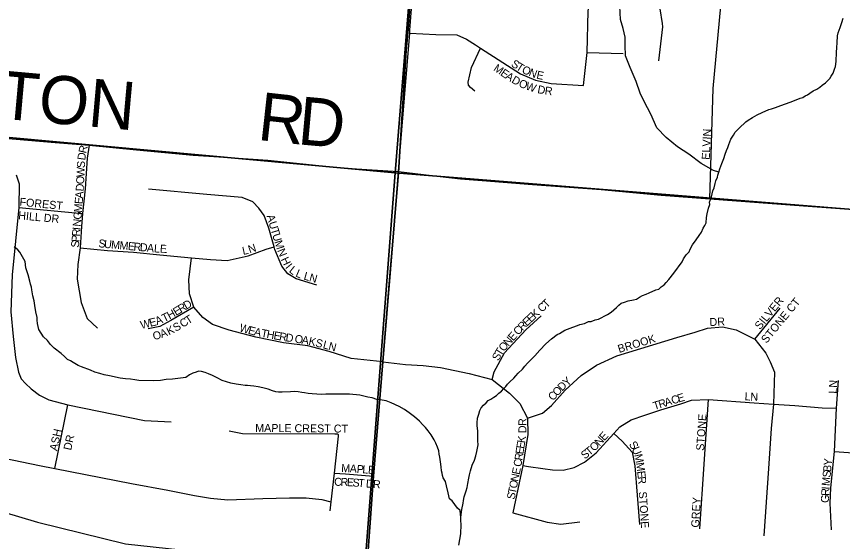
# Model space of a CAD drawing. Extents: x 1310247 to 1552180, y 377264 to 706493.
# Drawn here: x 1407237 to 1412394, y 509829 to 513107 of the extents above; entities that cross this region are included whole.
import ezdxf

# ---------------------------------------------------------------- set-up
doc = ezdxf.new("R2010")
doc.units = 0
for name, color, linetype in [('GM_X_County_Road', 7, 'Continuous'), ('GM_X_County_Road_Text', 7, 'Continuous'), ('GM_X_Minor_River', 7, 'Continuous'), ('GM_X_Section', 7, 'Continuous'), ('GM_X_State_Route', 7, 'Continuous'), ('GM_X_Township', 7, 'Continuous'), ('GM_X_Township_Subdivision', 7, 'Continuous'), ('GM_X_Township_Subdivision_Text', 7, 'Continuous')]:
    doc.layers.add(name, color=color, linetype=linetype)

msp = doc.modelspace()

# ---------------------------------------------------------------- linework, layer by layer
at = {"layer": 'GM_X_County_Road'}
for points in [[(1409692.9, 513021.2), (1409752.7, 513800.3), (1409782.1, 514287), (1409850.1, 515057.7), (1409861.4, 515222.7), (1409874.5, 515368.4), (1409948.4, 516314.6), (1410071.8, 517802.6), (1410116, 518442), (1410153, 518860.8), (1410223.4, 519678.6), (1410262, 520106.4), (1410323.1, 520876.5), (1410330.4, 520980.1)], [(1409642.9, 512398), (1409691.6, 513003.7), (1409692.9, 513021.2)], [(1401705.8, 512838.3), (1402023.3, 512809.8), (1402381.5, 512785.5), (1402672.2, 512752.6), (1403014.8, 512726.7), (1403301.8, 512699.8), (1403413.1, 512691.3), (1403721.6, 512664.9), (1404044.3, 512637), (1404449.7, 512596.1), (1404644.1, 512578), (1404819, 512561.4), (1404988.8, 512544.2), (1405404.5, 512500.5), (1405705.2, 512472.4), (1406134.8, 512442.5), (1406553.1, 512408.9), (1406816.1, 512376.1), (1407137.3, 512348.6), (1407479.1, 512321.1), (1407690.2, 512302.7), (1407986.1, 512275.2), (1408339.4, 512240.8), (1408468.1, 512232.3)], [(1409596.2, 511825.4), (1409622.1, 512138.4), (1409642.9, 512398)], [(1408468.1, 512232.3), (1408806.9, 512210), (1409202.6, 512167.8), (1409359.5, 512156.8)], [(1409359.5, 512156.8), (1409622.1, 512138.4)], [(1409622.1, 512138.4), (1409882.5, 512108.2)], [(1409882.5, 512108.2), (1410009.9, 512093.4), (1410143.4, 512083.1)], [(1410143.4, 512083.1), (1410458.8, 512058.7), (1410887.9, 512026.4), (1411262.5, 511991.7), (1411565.1, 511969.4), (1412093.4, 511929.7), (1412830.8, 511875.6), (1413319.1, 511836.9), (1413467.4, 511820.9), (1413734.6, 511804.7), (1414050.3, 511778.5), (1414203.4, 511767.3), (1414595.6, 511733.7), (1415226.8, 511685.1), (1415577.9, 511655.2), (1416117.7, 511597.8), (1416310, 511584.2)], [(1409570.3, 511512.4), (1409596.2, 511825.4)], [(1409298.1, 507885.2), (1409303.7, 507940.7), (1409345.1, 508540.5), (1409426.8, 509685.9), (1409442, 509919.3), (1409466.5, 510237.3), (1409523.8, 510950), (1409570.3, 511512.4)]]:
    msp.add_lwpolyline(points, dxfattribs=at)
at = {"layer": 'GM_X_Minor_River'}
for points in [[(1411621.5, 512134.6), (1411587.7, 512146.1), (1411510.7, 512188.2), (1411434.1, 512248.4), (1411363.2, 512292.4), (1411292.7, 512352.5), (1411234.2, 512412.1), (1411196.4, 512497.4), (1411154.5, 512576.7), (1411129.9, 512627.4), (1411105.8, 512700.2), (1411068.2, 512789.5), (1411038.1, 512862.4), (1411037.9, 512928.6), (1411037.3, 512978.7), (1411024.7, 513031.2), (1411008.3, 513087.8), (1411002.6, 513172.1)], [(1412367.4, 513005.5), (1412378.7, 513039.3), (1412389.9, 513069), (1412396.9, 513096.9)], [(1410739.6, 511178.3), (1410753.9, 511183.8), (1410782.3, 511190.8), (1410808.9, 511201.9), (1410825, 511203.3), (1410849.5, 511212.5), (1410869.8, 511217.8), (1410890.2, 511227), (1410906.7, 511236.5), (1410927.1, 511245.8), (1410949.8, 511261), (1410966.4, 511274.5), (1410983, 511290), (1410997.7, 511305.5), (1411012.2, 511317), (1411032.6, 511324.3), (1411055, 511331.5), (1411089.4, 511338.3), (1411107.6, 511341.6), (1411126.2, 511355), (1411144.6, 511364.4), (1411167.1, 511373.6), (1411187.5, 511380.9), (1411228.4, 511399.5), (1411246.7, 511404.8), (1411261.2, 511418.4), (1411279.8, 511431.7), (1411292.4, 511445.3), (1411309.2, 511464.8), (1411340.8, 511503.9), (1411391.7, 511574.3), (1411400.4, 511594.1), (1411417.5, 511619.6), (1411436.2, 511637), (1411442.9, 511654.8), (1411457.9, 511680.4), (1411479.2, 511711.8), (1411498.3, 511739.2), (1411513.2, 511760.8), (1411524.1, 511784.5), (1411534.8, 511802.2), (1411543.4, 511818), (1411544.7, 511852.1), (1411549.5, 511874), (1411556.9, 511909.9), (1411565.8, 511933.7), (1411564.3, 511947.8), (1411575.6, 511981.6), (1411585, 512019.4), (1411591.7, 512037.3), (1411598.8, 512065.1), (1411603.4, 512081), (1411614.3, 512102.8), (1411614.8, 512116.8), (1411621.5, 512134.6), (1411628.3, 512156.5), (1411639.5, 512188.2), (1411652.8, 512219.9), (1411661.8, 512247.7), (1411668.7, 512269.6), (1411677.5, 512289.3), (1411684.1, 512307.2), (1411697.5, 512340.9), (1411712.5, 512366.5), (1411723.2, 512384.1), (1411748.2, 512409.3), (1411790, 512450), (1411804.4, 512459.5), (1411831.2, 512476.6), (1411861.9, 512493.6), (1411892.6, 512508.5), (1411933.5, 512527.1), (1411949.8, 512530.5), (1411976.2, 512539.6), (1412008.8, 512550.5), (1412037.4, 512561.5), (1412067.9, 512572.4), (1412104.7, 512587.1), (1412129.1, 512596.3), (1412145.4, 512601.7), (1412159.8, 512611.2), (1412174.2, 512618.7), (1412190.6, 512628.2), (1412211.3, 512643.5), (1412233.8, 512652.7), (1412252.3, 512666.1), (1412266.8, 512677.6), (1412287.5, 512692.9), (1412302.1, 512706.5), (1412314.7, 512720.1), (1412323.2, 512733.8), (1412336, 512753.4), (1412342.9, 512777.3), (1412349.6, 512795.1), (1412352.1, 512809.1), (1412354.8, 512827.1), (1412356.8, 512881.3), (1412358, 512913.4), (1412361.1, 512943.5), (1412362.7, 512985.6), (1412367.4, 513005.5)], [(1407449.7, 511058.8), (1407430.1, 511083.2), (1407406.5, 511107.8), (1407390.9, 511130.2), (1407377.3, 511152.5), (1407371.7, 511170.7), (1407368.1, 511190.8), (1407366.4, 511210.9), (1407366.8, 511227), (1407357.4, 511263.3), (1407352.2, 511303.5), (1407346.7, 511331.7), (1407339.3, 511362), (1407332.1, 511400.2), (1407330.4, 511416.3), (1407324.7, 511436.5), (1407321.1, 511454.6), (1407309.8, 511495), (1407294.6, 511537.4), (1407291.4, 511577.6), (1407258.5, 511636.5), (1407244.7, 511650.8), (1407223, 511669.3)], [(1409999.3, 509806.8), (1410004.6, 509840.8), (1410010, 509876.7), (1410012.1, 509935), (1410011, 509959.1), (1410011.7, 509979.2), (1410015.1, 510015.2), (1410017.6, 510029.2), (1410025.1, 510069.1), (1410027.7, 510085.1), (1410032.5, 510107), (1410044, 510144.8), (1410050.8, 510166.7), (1410053.7, 510190.7), (1410061, 510224.6), (1410065.8, 510244.5), (1410070.7, 510270.5), (1410082.1, 510306.2), (1410095.3, 510335.9), (1410104.3, 510363.7), (1410111.4, 510391.6), (1410118.9, 510431.5), (1410117.9, 510457.6), (1410117, 510487.8), (1410116.2, 510520), (1410113.2, 510550.3), (1410112, 510570.4), (1410115, 510598.5), (1410124, 510624.2), (1410128.9, 510646.2), (1410137.6, 510663.9), (1410152.2, 510679.5), (1410168.9, 510695), (1410181.4, 510708.5), (1410197.9, 510718), (1410216.4, 510729.4), (1410232.9, 510740.8), (1410247.5, 510754.3), (1410264, 510767.8), (1410278.7, 510783.3), (1410291.3, 510797), (1410301.8, 510810.6), (1410316.5, 510826.2), (1410341.4, 510849.4), (1410354, 510863), (1410368.7, 510880.5), (1410395.8, 510905.6), (1410410.5, 510923.2), (1410427.3, 510942.7), (1410446.1, 510962.1), (1410473.3, 510989.2), (1410504.7, 511024.2), (1410542.4, 511063), (1410577.7, 511093.9), (1410612.9, 511120.7), (1410627.2, 511128.2), (1410660.2, 511149.1), (1410676.4, 511154.6), (1410711.1, 511167.3), (1410739.6, 511178.3)], [(1410011.7, 509979.2), (1410005.9, 510022), (1409990.2, 510036.3), (1409972.6, 510060.8), (1409957, 510083.1), (1409941.2, 510095.5), (1409931.9, 510131.8), (1409920.7, 510176.2), (1409915.3, 510204.4), (1409899.7, 510226.8), (1409895.9, 510240.9), (1409894.2, 510255), (1409890.5, 510271.1), (1409889, 510295.2), (1409883.6, 510325.4), (1409880.1, 510355.6), (1409876.5, 510373.7), (1409872.9, 510395.8), (1409865.3, 510418.1), (1409855.8, 510442.3), (1409844.2, 510464.6), (1409826.7, 510495.1), (1409807.2, 510519.5), (1409789.5, 510540), (1409773.8, 510558.3), (1409752.2, 510580.8), (1409722.7, 510607.5), (1409689.1, 510632.3), (1409659.4, 510653), (1409625.7, 510671.7), (1409576, 510694.8), (1409544.2, 510707.4), (1409520.2, 510711.9), (1409486.2, 510716.6), (1409458.3, 510725.2), (1409430.3, 510729.8), (1409404.4, 510736.3), (1409380.4, 510742.8), (1409316.4, 510748.2), (1409252.2, 510749.5), (1409224.1, 510748), (1409168, 510749.2), (1409139.9, 510747.7), (1409111.8, 510748.3), (1409081.8, 510750.9), (1409057.8, 510753.4), (1409035.8, 510757.8), (1409017.8, 510760.2), (1408995.8, 510762.7), (1408971.8, 510765.2), (1408947.7, 510763.6), (1408895.5, 510760.7), (1408873.5, 510761.1), (1408855.5, 510763.5), (1408835.6, 510769.9), (1408807.7, 510780.5), (1408775.8, 510789.2), (1408745.8, 510793.8), (1408717.8, 510798.4), (1408697.8, 510800.8), (1408679.8, 510803.2), (1408663.8, 510803.5), (1408637.8, 510808), (1408607.8, 510810.6), (1408575.8, 510817.3), (1408520, 510834.5), (1408490.3, 510851.1), (1408460.5, 510865.8), (1408434.6, 510876.3), (1408414.7, 510884.8), (1408392.8, 510891.2), (1408372.8, 510891.6), (1408358.6, 510885.9), (1408338.5, 510880.3), (1408316.2, 510868.7), (1408293.8, 510853.1), (1408261.7, 510849.8), (1408227.5, 510844.4), (1408211.4, 510842.7), (1408171.2, 510839.5), (1408135, 510834.3), (1408090.9, 510833.1), (1408000.7, 510835), (1407974.7, 510837.5), (1407948.7, 510842), (1407916.7, 510844.7), (1407884.7, 510849.3), (1407816.8, 510862.8), (1407784.8, 510869.4), (1407756.9, 510878), (1407727, 510886.6), (1407699.2, 510899.2), (1407643.5, 510920.4), (1407621.6, 510928.9), (1407589.8, 510945.6), (1407574, 510956), (1407556.1, 510966.3), (1407536.5, 510984.8), (1407514.8, 511003.3), (1407471.3, 511036.3), (1407449.7, 511058.8)]]:
    msp.add_lwpolyline(points, dxfattribs=at)
at = {"layer": 'GM_X_Section'}
for points in [[(1405004.4, 518248.1), (1410056.3, 517779.6), (1409601, 512131.4), (1404461.2, 512601.7)], [(1410056.3, 517779.6), (1415408.4, 517324.7), (1414953.7, 511702.6), (1409601, 512131.4)], [(1404461.2, 512601.7), (1409601, 512131.4), (1409190.5, 506806), (1404092.3, 509111.6)], [(1409601, 512131.4), (1414953.7, 511702.6), (1414533.6, 506397), (1409190.5, 506806)]]:
    msp.add_lwpolyline(points, close=True, dxfattribs=at)
at = {"layer": 'GM_X_State_Route'}
msp.add_lwpolyline([(1402203.7, 510997.5), (1402629, 510933.1), (1403381.5, 510841.9), (1404261.9, 510745.8), (1404851, 510674.6), (1405396.2, 510550.4), (1405846.6, 510403.7), (1406638.8, 510166), (1407367.9, 509949.6), (1407917.5, 509814.2), (1408435.2, 509758.4), (1409426.8, 509685.9), (1409479.3, 509680.4)], dxfattribs=at)
at = {"layer": 'GM_X_Township'}
for points in [[(1410116, 518442), (1410088.6, 518108.2), (1410064.7, 517803.3), (1409948.4, 516314.6), (1409874.5, 515368.4), (1409861.4, 515222.7), (1409844.6, 515059.3), (1409782, 514287), (1409740.7, 513801.1), (1409681.2, 513028.9), (1409669.4, 512894.2), (1409621.7, 512132.5), (1409523.8, 510950), (1409466.5, 510237.3), (1409442, 509919.3), (1409426.8, 509685.9), (1409345.1, 508540.5), (1409309.2, 507939.2), (1409269.5, 507539), (1409220, 506815.1), (1408752, 502179.6), (1408158.9, 494897.9)], [(1409426.8, 509685.9), (1409442, 509919.3), (1409466.5, 510237.3), (1409523.8, 510950), (1409621.7, 512132.5), (1409669.4, 512894.2), (1409681.2, 513028.9), (1409740.7, 513801.1), (1409782, 514287), (1409844.6, 515059.3), (1409861.4, 515222.7), (1409874.5, 515368.4), (1409948.4, 516314.6), (1410064.7, 517803.3), (1410088.6, 518108.2), (1410116, 518442)]]:
    msp.add_lwpolyline(points, dxfattribs=at)
at = {"layer": 'GM_X_Township_Subdivision'}
for points in [[(1410776, 512676.5), (1410798.9, 512881.8), (1410806.4, 513140), (1410820.4, 513241.8), (1410864.3, 513479.5), (1410872.7, 513545.8), (1410871.8, 513612.1), (1410859.6, 513690.6)], [(1411565.1, 511969.4), (1411586.7, 512657.8), (1411633.3, 513172), (1411638.5, 513208), (1411653.2, 513229.6), (1411737.2, 513228.5)], [(1411247.1, 512831), (1411272.4, 513042.9), (1411270, 513062.8), (1411256.4, 513154.1)], [(1409691.6, 513003.7), (1409854.6, 512995.1), (1409985.6, 512992), (1410046.3, 512964.9), (1410102.3, 512930.3), (1410133.1, 512909.8), (1410382.5, 512749.6), (1410477.7, 512709), (1410574.8, 512688.9), (1410776, 512676.5)], [(1410098.4, 512641.6), (1410072.3, 512662.9), (1410059.8, 512677.8), (1410055.7, 512697), (1410077.1, 512789.3), (1410133.1, 512909.8)], [(1410798.9, 512881.8), (1411024.1, 512875.7)], [(1407690.2, 512302.7), (1407677.1, 512222.4), (1407664.7, 512031.4), (1407649.9, 511877.6), (1407643.7, 511795.8), (1407635, 511663.1), (1407618.9, 511557.6), (1407615.1, 511467.1), (1407641.2, 511322), (1407678.4, 511220.3), (1407742.9, 511160.8)], [(1407234.4, 512119.4), (1407254.3, 512062.4), (1407250.5, 511913.6), (1407210.9, 511494.4), (1407201.4, 511263.2), (1407215.8, 511109.1), (1407230.2, 510977.7), (1407248.7, 510885.2), (1407267.1, 510845.2), (1407292.8, 510815.4), (1407327.7, 510781.5), (1407380.1, 510742.5), (1407438.7, 510712.7), (1407556.8, 510681.9), (1408035.4, 510585.3), (1408201.8, 510576.1)], [(1409111.4, 511429.4), (1408981.9, 511468.8), (1408931.6, 511500.7), (1408892.8, 511548.2), (1408850.4, 511652.3), (1408845.7, 511668.9), (1408813, 511786.2), (1408783.2, 511864.8), (1408750.6, 511909.8), (1408711.5, 511949.8), (1408645.5, 511975.9), (1408425.4, 511994.8), (1408061.3, 512028.1)], [(1407250.5, 511913.6), (1407649.9, 511877.6)], [(1407635, 511663.1), (1407806.1, 511646.9), (1407967.4, 511634.5), (1408132.3, 511619.6), (1408329.2, 511600.4), (1408447.8, 511590.7), (1408551.9, 511583.4), (1408682.7, 511612.5), (1408795.4, 511654.5), (1408845.7, 511668.9)], [(1409523.8, 510950), (1409326.8, 510970.8), (1409188.8, 511014.4), (1409055.6, 511050.7), (1408903.1, 511070), (1408731.1, 511104), (1408564, 511147.5), (1408459.9, 511183.9), (1408399.4, 511227.5), (1408343.7, 511292.8), (1408317.1, 511375.2), (1408312.2, 511462.4), (1408329.2, 511600.4)], [(1406017.8, 511411), (1405946.8, 510700.2), (1406037, 510687.2), (1406439.1, 510560.5), (1406927.8, 510404.5), (1406986.7, 510385), (1407380.8, 510303.9), (1407475.9, 510284.9), (1407954.4, 510191.3), (1408182.2, 510148.9), (1408349.1, 510115.7), (1408448.7, 510100), (1408556.6, 510089.9), (1408774.3, 510096.4), (1408940.3, 510100.9), (1409044.5, 510100.9), (1409143.2, 510090.8), (1409200.1, 510077.3)], [(1408343.7, 511292.8), (1408201.5, 511208.1), (1408130.9, 511171.7), (1408059.7, 511156.1)], [(1411847.4, 511092), (1412005.1, 511285.3)], [(1410206.5, 510840), (1410219.9, 510888.2), (1410283.6, 511007.1), (1410417, 511150.1), (1410512.8, 511237.3)], [(1410428.1, 510599.7), (1410521.1, 510629.7), (1410577.1, 510678.6), (1410661.5, 510773.7), (1410762.9, 510866.2), (1410858.9, 510929.3), (1410984.7, 510987.6), (1411358.5, 511102.6), (1411473.1, 511136.4), (1411550, 511160), (1411643.8, 511168.4), (1411729.1, 511150.6), (1411847.4, 511092), (1411914.5, 511004.9), (1411942.1, 510951), (1411969.6, 510885.3), (1411962, 510685.8), (1411949.1, 510534.1), (1411931.4, 510285.2), (1411902, 509863.7)], [(1409523.8, 510950), (1409666.5, 510935.1), (1409775.4, 510927.8), (1409883.2, 510915.7), (1410062.4, 510878.8), (1410206.5, 510840), (1410314.8, 510755.2), (1410379, 510690.5), (1410428.1, 510599.7), (1410429.9, 510496.2), (1410398.2, 510303), (1410336.2, 510007.4), (1410550.4, 509950.6), (1410635.3, 509936.6), (1410753.1, 509952.4)], [(1412325, 509901.7), (1412317, 510069.1), (1412321, 510164.7), (1412343.2, 510391.9), (1412355.5, 510661.4), (1412368.8, 510833.9)], [(1410398.2, 510303), (1410434.2, 510298.2), (1410522.6, 510284.6), (1410583.7, 510276.5), (1410650, 510275), (1410717.6, 510291), (1410783.3, 510324.8), (1410855.3, 510383.5), (1410965.6, 510502.6), (1411003.8, 510544.4), (1411074.9, 510588.8), (1411160.2, 510617.3), (1411259.8, 510651), (1411383.4, 510689.3), (1411451, 510711.5), (1411557.8, 510716.4), (1411841.9, 510695.6), (1411962, 510685.8), (1412095.9, 510677.8), (1412266.8, 510663.9), (1412355.5, 510661.4)], [(1411502.8, 509907.2), (1411557.8, 510716.4)], [(1407475.9, 510284.9), (1407556.8, 510681.9)], [(1408564.8, 510519.4), (1408647.9, 510504), (1409224.4, 510501.3), (1409240.5, 510500.7), (1409245.5, 510496.5), (1409244.6, 510487.5), (1409219.4, 510255.3), (1409200.1, 510077.3), (1409193.9, 510019.8)], [(1410965.6, 510502.6), (1411018.9, 510455.5), (1411080.2, 510386.2), (1411097.1, 510300.8), (1411126.4, 509934.6)], [(1412343.2, 510391.9), (1412695.3, 510365.8), (1412924.3, 510347.9), (1413044.1, 510333.7), (1413075.7, 510330), (1413262.8, 510302.1), (1413347.8, 510300.6), (1413347.8, 510486.6)], [(1409219.4, 510255.3), (1409291.7, 510252.2), (1409466.5, 510237.3)]]:
    msp.add_lwpolyline(points, dxfattribs=at)

# ---------------------------------------------------------------- texts
at = {"layer": 'GM_X_County_Road_Text'}
for s, rotation, p in [('PRINCETON', 354.8935, (1405612.4, 512606.2)), ('R', 353.727, (1408735.7, 512337.3)), ('D', 354.8037, (1408986.6, 512309.8))]:
    msp.add_text(s, height=300, rotation=rotation, dxfattribs=at).set_placement(p)
at = {"layer": 'GM_X_Township_Subdivision_Text'}
for s, rotation, p in [('S', 326.5524, (1410320.8, 512799.9)), ('T', 327.8241, (1410351.2, 512779.8)), ('M', 325.4183, (1410210.5, 512773)), ('E', 325.5506, (1410254, 512743)), ('O', 335.658, (1410387.6, 512757.5)), ('N', 339.0864, (1410430.7, 512738.1)), ('E', 347.8346, (1410479.8, 512720.1)), ('A', 327, (1410284.2, 512722.3)), ('D', 329.9377, (1410323.5, 512696.9)), ('O', 336.8674, (1410367.5, 512671.9)), ('W', 340.8192, (1410411.5, 512653.2)), ('D', 349.5061, (1410486.4, 512629.4)), ('R', 352.5115, (1410532.4, 512621)), ('ELVIN', 87.2726, (1411564.6, 512211.7)), ('R', 77.6898, (1407671.7, 512249.5)), ('D', 81.754, (1407665.5, 512206.9)), ('S', 87.3084, (1407663.4, 512159.8)), ('W', 87.3005, (1407660.7, 512102.7)), ('O', 87.3132, (1407658.6, 512058.7)), ('D', 86.4911, (1407655.9, 512014)), ('A', 85.246, (1407652.1, 511969)), ('FOREST', 354.5065, (1407254.1, 511925.8)), ('E', 85.241, (1407649.2, 511933.9)), ('HILL DR', 354.7087, (1407246.2, 511841.1)), ('G', 85.2348, (1407641.2, 511837.4)), ('M', 85.2406, (1407644.8, 511881.3)), ('N', 85.2409, (1407637.5, 511793.6)), ('A', 286.6239, (1408797.8, 511862)), ('I', 85.2389, (1407635.7, 511771.7)), ('U', 286.6292, (1408810.4, 511819.8)), ('T', 286.6247, (1408823, 511777.6)), ('P', 85.241, (1407629.5, 511697.1)), ('R', 85.2402, (1407632.4, 511732.2)), ('U', 286.6292, (1408833, 511743.9)), ('S', 85.2409, (1407626.6, 511662.1)), ('S', 354.8155, (1407746.8, 511666.3)), ('U', 354.8289, (1407781.9, 511663.1)), ('M', 354.8204, (1407825.7, 511659.1)), ('M', 354.8249, (1407878.3, 511654.4)), ('E', 354.8155, (1407930.9, 511649.6)), ('R', 354.8286, (1407965.9, 511646.4)), ('D', 354.8234, (1408005.4, 511642.8)), ('A', 354.8125, (1408049.2, 511638.9)), ('L', 355.4498, (1408093.6, 511634.8)), ('E', 358.9021, (1408132, 511631.9)), ('N', 19.024, (1408693, 511626.9)), ('M', 287.7861, (1408846, 511700.7)), ('L', 11.6635, (1408651.8, 511617.9)), ('N', 292.2947, (1408863.6, 511646.4)), ('H', 295.2758, (1408886.7, 511591)), ('I', 308.967, (1408912.4, 511540.2)), ('L', 321.3892, (1408934.6, 511514.7)), ('L', 337.3066, (1408975.1, 511485)), ('L', 344.2365, (1409026.5, 511465.5)), ('N', 344.5813, (1409060.7, 511455.8)), ('D', 31.213, (1408296.8, 511275.6)), ('C', 42.8789, (1410516.9, 511256.7)), ('T', 42.8771, (1410545.9, 511283.7)), ('SILVER', 50.7927, (1411879.1, 511148)), ('STONE CT', 50.528, (1411919.1, 511062.6)), ('H', 29.4392, (1408193, 511214.3)), ('E', 31.1952, (1408232.8, 511236.8)), ('R', 31.2162, (1408262.9, 511255)), ('K', 42.8814, (1410475, 511217.8)), ('W', 13.6366, (1408016.6, 511155.6)), ('E', 13.6306, (1408072.2, 511169.1)), ('A', 21.4225, (1408113.5, 511179.7)), ('T', 25.8056, (1408158.3, 511197.4)), ('C', 31.4606, (1408274.2, 511162.3)), ('T', 31.9677, (1408308.4, 511183.3)), ('E', 43.0484, (1410423.5, 511169.8)), ('E', 42.8746, (1410449.2, 511193.8)), ('DR', 3.1842, (1411564.6, 511173.5)), ('K', 25.9354, (1408188.1, 511116.2)), ('S', 29.933, (1408231.1, 511137.2)), ('W', 344.4345, (1408624.1, 511142.3)), ('E', 344.4262, (1408679.2, 511127)), ('C', 47.6833, (1410369.8, 511113.1)), ('R', 45.4379, (1410396.1, 511142)), ('O', 14.911, (1408094.7, 511085.4)), ('A', 21.087, (1408142.8, 511098.6)), ('A', 347.4035, (1408715.9, 511116.8)), ('T', 349.7524, (1408761, 511106.8)), ('H', 349.8532, (1408795.7, 511100.5)), ('E', 349.8528, (1408839, 511092.8)), ('R', 350.4388, (1408874.2, 511086.5)), ('D', 351.67, (1408914.5, 511079.7)), ('O', 351.7719, (1408971.1, 511071.4)), ('E', 47.6767, (1410337.2, 511077.3)), ('BROOK', 16.6074, (1410999.3, 511005.9)), ('A', 350.9581, (1409014.5, 511065.2)), ('K', 346.568, (1409057, 511058.5)), ('S', 345.3475, (1409099.5, 511048.3)), ('L', 345.3176, (1409146.3, 511036.1)), ('N', 345.3213, (1409180.4, 511027.1)), ('O', 49.7733, (1410279.5, 511011.5)), ('N', 47.6822, (1410307.6, 511044.8)), ('T', 58.3639, (1410262.2, 510983.2)), ('S', 61.3514, (1410245.6, 510952.9)), ('Y', 42.5964, (1410674, 510795.1)), ('D', 44.459, (1410642.9, 510764.6)), ('LN', 86.989, (1412356.6, 510751)), ('C', 46.6743, (1410585.9, 510704.1)), ('O', 46.6645, (1410613.1, 510732.9)), ('E', 17.1539, (1411370.6, 510696.2)), ('L', 356.1723, (1411781.5, 510711.4)), ('N', 357.5164, (1411817.9, 510709)), ('T', 17.1519, (1411219.2, 510649.5)), ('R', 17.1683, (1411252.9, 510659.9)), ('A', 17.1598, (1411290.7, 510671.5)), ('C', 17.1568, (1411332.7, 510684.5)), ('STONE', 86.1856, (1411529.4, 510394.7)), ('MAPLE CREST CT', 359.4975, (1408727.2, 510513.5)), ('D', 89.1144, (1410419.8, 510505)), ('R', 90.659, (1410420.5, 510550.5)), ('ASH', 77.4742, (1407490.4, 510391.7)), ('DR', 77.4718, (1407577.8, 510395.3)), ('E', 47.7245, (1410906.3, 510453.8)), ('E', 81.043, (1410406.1, 510405.9)), ('K', 81.5456, (1410411.7, 510441.2)), ('O', 45.214, (1410844.1, 510388.3)), ('N', 47.7019, (1410876.7, 510421.2)), ('S', 304.3038, (1411058, 510434.8)), ('E', 81.0502, (1410400.6, 510371.2)), ('S', 38.8348, (1410784.9, 510339.9)), ('T', 39.3331, (1410812.7, 510362.2)), ('U', 293.7683, (1411076.7, 510407.9)), ('C', 80.0756, (1410387.5, 510292.1)), ('R', 80.9697, (1410394.4, 510332)), ('M', 282.1495, (1411093.6, 510370.1)), ('Y', 84.5638, (1412325.4, 510300.8)), ('M', 357.8594, (1409263.5, 510262.7)), ('A', 356.1067, (1409315.8, 510260.7)), ('P', 355.9124, (1409359.7, 510257.8)), ('L', 355.9124, (1409394.8, 510255.3)), ('E', 355.9124, (1409429.9, 510252.7)), ('E', 78.4758, (1410377.6, 510243.2)), ('M', 277.9022, (1411104.5, 510319.5)), ('B', 84.5516, (1412321.6, 510261.3)), ('N', 78.48, (1410368.8, 510200.1)), ('E', 275.9811, (1411111.7, 510267.6)), ('S', 84.5681, (1412318.3, 510226.3)), ('C', 359.6479, (1409219.9, 510176.7)), ('R', 357.8865, (1409259.1, 510176.4)), ('E', 356.6103, (1409298.3, 510175)), ('S', 355.9397, (1409333.3, 510172.9)), ('T', 355.6243, (1409368.4, 510170.4)), ('D', 355.6011, (1409416.6, 510166.7)), ('R', 355.6004, (1409460.5, 510163.4)), ('O', 78.48, (1410360, 510157)), ('R', 275.9111, (1411115.4, 510232.6)), ('M', 84.8023, (1412313.5, 510173.8)), ('S', 78.4758, (1410345.9, 510088)), ('T', 78.4922, (1410353, 510122.5)), ('STONE', 273.8144, (1411121.4, 510139.5)), ('R', 87.2789, (1412310.2, 510112.8)), ('I', 86.0841, (1412312.1, 510152.1)), ('GREY', 86.986, (1411498.6, 509915)), ('G', 87.3543, (1412308.2, 510068.9))]:
    msp.add_text(s, height=50, rotation=rotation, dxfattribs=at).set_placement(p)

doc.saveas('drawing.dxf')
